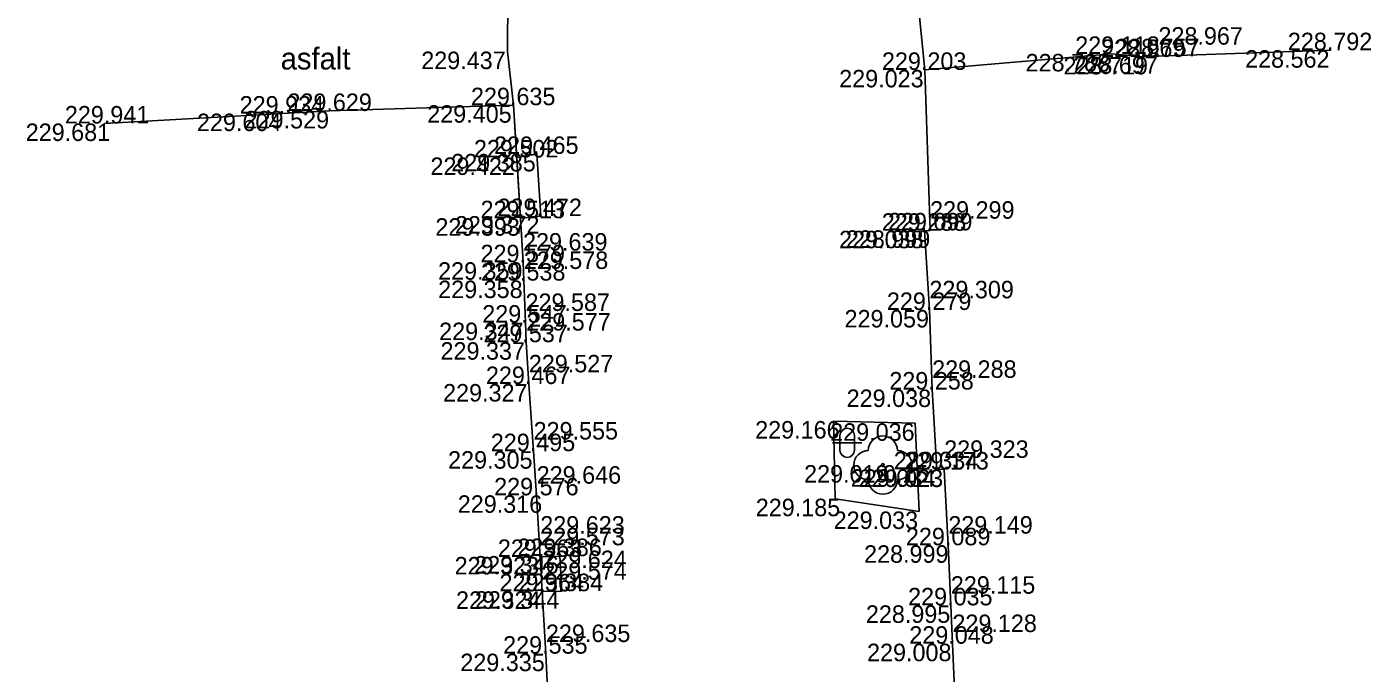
# Model space of a CAD drawing. Extents: x -599516 to -599132, y -1163668 to -1163119.
# Drawn here: x -599435.57 to -599412.49, y -1163416.89 to -1163405.8 of the extents above; entities that cross this region are included whole.
import ezdxf

# ---------------------------------------------------------------- set-up
doc = ezdxf.new("R2010")
doc.units = 0
for name, color, linetype in [('Bod-oznac1', 7, 'Continuous'), ('Bod-oznac2', 7, 'Continuous'), ('Bod-oznac3', 7, 'Continuous'), ('Bod-oznac4', 7, 'Continuous'), ('Bod-vyska1', 7, 'Continuous'), ('Bod-vyska2', 7, 'Continuous'), ('Bod-vyska3', 7, 'Continuous'), ('Bod-vyska4', 7, 'Continuous'), ('Z_cela-hrobu-dolni-linie', 7, 'Continuous'), ('Z_cela-hrobu-horni-linie', 7, 'Continuous'), ('Z_chodnik', 7, 'Continuous'), ('Z_komunikace', 7, 'Continuous'), ('Z_kultury-znacky', 7, 'Continuous'), ('Z_nove-stromy-prumer-kmene', 7, 'Continuous'), ('Z_popis-budov-povrchu', 7, 'Continuous'), ('Z_stromy-nove-vysazene', 7, 'Continuous'), ('Z_zpevnene-plochy', 7, 'Continuous')]:
    doc.layers.add(name, color=color, linetype=linetype)

msp = doc.modelspace()

# ---------------------------------------------------------------- linework, layer by layer
at = {"layer": 'Bod-oznac1'}
for p, q in [((-599427.32, -1163406.221), (-599427.32, -1163406.221)), ((-599416.942, -1163406.261), (-599416.942, -1163406.261)), ((-599416.406, -1163406.313), (-599416.406, -1163406.313)), ((-599416.144, -1163406.302), (-599416.144, -1163406.302)), ((-599413.186, -1163406.197), (-599413.186, -1163406.197)), ((-599420.158, -1163406.535), (-599420.158, -1163406.535)), ((-599431.186, -1163407.285), (-599431.186, -1163407.285)), ((-599430.377, -1163407.24), (-599430.377, -1163407.24)), ((-599427.22, -1163407.141), (-599427.22, -1163407.141)), ((-599434.24, -1163407.455), (-599434.24, -1163407.455)), ((-599426.817, -1163407.977), (-599426.817, -1163407.977)), ((-599427.164, -1163408.038), (-599427.164, -1163408.038)), ((-599427.101, -1163409.081), (-599427.101, -1163409.081)), ((-599426.752, -1163409.044), (-599426.752, -1163409.044)), ((-599420.16, -1163409.296), (-599420.16, -1163409.296)), ((-599420.065, -1163409.289), (-599420.065, -1163409.289)), ((-599427.055, -1163409.836), (-599427.055, -1163409.836)), ((-599427.042, -1163410.151), (-599427.042, -1163410.151)), ((-599420.077, -1163410.655), (-599420.077, -1163410.655)), ((-599427.013, -1163410.872), (-599427.013, -1163410.872)), ((-599427, -1163411.208), (-599427, -1163411.208)), ((-599426.956, -1163411.926), (-599426.956, -1163411.926)), ((-599420.03, -1163412.02), (-599420.03, -1163412.02)), ((-599421.725, -1163412.561), (-599421.725, -1163412.561)), ((-599420.324, -1163412.6), (-599420.324, -1163412.6)), ((-599426.874, -1163413.078), (-599426.874, -1163413.078)), ((-599420.876, -1163413.317), (-599420.876, -1163413.317)), ((-599419.947, -1163413.389), (-599419.947, -1163413.389)), ((-599419.823, -1163413.393), (-599419.823, -1163413.393)), ((-599426.821, -1163413.836), (-599426.821, -1163413.836)), ((-599421.693, -1163413.894), (-599421.693, -1163413.894)), ((-599420.253, -1163414.113), (-599420.253, -1163414.113)), ((-599419.752, -1163414.693), (-599419.752, -1163414.693)), ((-599426.759, -1163414.893), (-599426.759, -1163414.893)), ((-599426.423, -1163414.878), (-599426.423, -1163414.878)), ((-599426.724, -1163415.484), (-599426.724, -1163415.484)), ((-599426.388, -1163415.48), (-599426.388, -1163415.48)), ((-599419.709, -1163415.724), (-599419.709, -1163415.724)), ((-599426.662, -1163416.553), (-599426.662, -1163416.553)), ((-599419.682, -1163416.382), (-599419.682, -1163416.382))]:
    msp.add_line(p, q, dxfattribs=at)
at = {"layer": 'Bod-oznac2'}
for p, q in [((-599416.942, -1163406.261), (-599416.942, -1163406.261)), ((-599416.406, -1163406.313), (-599416.406, -1163406.313)), ((-599416.144, -1163406.302), (-599416.144, -1163406.302)), ((-599413.186, -1163406.197), (-599413.186, -1163406.197)), ((-599420.158, -1163406.535), (-599420.158, -1163406.535)), ((-599431.186, -1163407.285), (-599431.186, -1163407.285)), ((-599430.377, -1163407.24), (-599430.377, -1163407.24)), ((-599427.22, -1163407.141), (-599427.22, -1163407.141)), ((-599434.24, -1163407.455), (-599434.24, -1163407.455)), ((-599426.817, -1163407.977), (-599426.817, -1163407.977)), ((-599427.164, -1163408.038), (-599427.164, -1163408.038)), ((-599427.101, -1163409.081), (-599427.101, -1163409.081)), ((-599426.752, -1163409.044), (-599426.752, -1163409.044)), ((-599420.16, -1163409.296), (-599420.16, -1163409.296)), ((-599420.065, -1163409.289), (-599420.065, -1163409.289)), ((-599427.055, -1163409.836), (-599427.055, -1163409.836)), ((-599427.042, -1163410.151), (-599427.042, -1163410.151)), ((-599420.077, -1163410.655), (-599420.077, -1163410.655)), ((-599427.013, -1163410.872), (-599427.013, -1163410.872)), ((-599427, -1163411.208), (-599427, -1163411.208)), ((-599426.956, -1163411.926), (-599426.956, -1163411.926)), ((-599420.03, -1163412.02), (-599420.03, -1163412.02)), ((-599426.874, -1163413.078), (-599426.874, -1163413.078)), ((-599419.947, -1163413.389), (-599419.947, -1163413.389)), ((-599419.823, -1163413.393), (-599419.823, -1163413.393)), ((-599426.821, -1163413.836), (-599426.821, -1163413.836)), ((-599419.752, -1163414.693), (-599419.752, -1163414.693)), ((-599426.759, -1163414.893), (-599426.759, -1163414.893)), ((-599426.423, -1163414.878), (-599426.423, -1163414.878)), ((-599426.724, -1163415.484), (-599426.724, -1163415.484)), ((-599426.388, -1163415.48), (-599426.388, -1163415.48)), ((-599419.709, -1163415.724), (-599419.709, -1163415.724)), ((-599426.662, -1163416.553), (-599426.662, -1163416.553)), ((-599419.682, -1163416.382), (-599419.682, -1163416.382))]:
    msp.add_line(p, q, dxfattribs=at)
at = {"layer": 'Bod-oznac3'}
for p, q in [((-599416.144, -1163406.302), (-599416.144, -1163406.302)), ((-599420.065, -1163409.289), (-599420.065, -1163409.289)), ((-599427.055, -1163409.836), (-599427.055, -1163409.836)), ((-599427.042, -1163410.151), (-599427.042, -1163410.151)), ((-599420.077, -1163410.655), (-599420.077, -1163410.655)), ((-599427.013, -1163410.872), (-599427.013, -1163410.872)), ((-599427, -1163411.208), (-599427, -1163411.208)), ((-599426.956, -1163411.926), (-599426.956, -1163411.926)), ((-599420.03, -1163412.02), (-599420.03, -1163412.02)), ((-599426.874, -1163413.078), (-599426.874, -1163413.078)), ((-599419.823, -1163413.393), (-599419.823, -1163413.393)), ((-599426.821, -1163413.836), (-599426.821, -1163413.836)), ((-599419.752, -1163414.693), (-599419.752, -1163414.693)), ((-599426.759, -1163414.893), (-599426.759, -1163414.893)), ((-599426.724, -1163415.484), (-599426.724, -1163415.484)), ((-599419.709, -1163415.724), (-599419.709, -1163415.724)), ((-599426.662, -1163416.553), (-599426.662, -1163416.553)), ((-599419.682, -1163416.382), (-599419.682, -1163416.382))]:
    msp.add_line(p, q, dxfattribs=at)
at = {"layer": 'Bod-oznac4'}
for p, q in [((-599426.759, -1163414.893), (-599426.759, -1163414.893)), ((-599426.724, -1163415.484), (-599426.724, -1163415.484))]:
    msp.add_line(p, q, dxfattribs=at)
at = {"layer": 'Z_cela-hrobu-dolni-linie'}
for points in [[(-599427.101, -1163409.081), (-599427.164, -1163408.038)], [(-599426.724, -1163415.484), (-599426.759, -1163414.893)]]:
    msp.add_lwpolyline(points, dxfattribs=at)
at = {"layer": 'Z_cela-hrobu-horni-linie'}
msp.add_line((-599434.24, -1163407.455), (-599431.186, -1163407.285), dxfattribs=at)
for points in [[(-599416.942, -1163406.261), (-599420.158, -1163406.535), (-599420.065, -1163409.289), (-599420.065, -1163409.289)], [(-599413.186, -1163406.197), (-599416.144, -1163406.302), (-599416.144, -1163406.302), (-599416.406, -1163406.313)], [(-599426.598, -1163417.874), (-599426.662, -1163416.553), (-599426.662, -1163416.553), (-599426.724, -1163415.484), (-599426.724, -1163415.484), (-599426.759, -1163414.893), (-599426.759, -1163414.893), (-599426.821, -1163413.836), (-599426.821, -1163413.836), (-599426.874, -1163413.078), (-599426.874, -1163413.078), (-599426.956, -1163411.926), (-599426.956, -1163411.926), (-599427, -1163411.208), (-599427, -1163411.208), (-599427.013, -1163410.872), (-599427.013, -1163410.872), (-599427.042, -1163410.151), (-599427.042, -1163410.151), (-599427.055, -1163409.836), (-599427.055, -1163409.836), (-599427.22, -1163407.141), (-599430.377, -1163407.24)], [(-599419.417, -1163421.16), (-599419.5, -1163420.08), (-599419.5, -1163420.08), (-599419.637, -1163417.42), (-599419.637, -1163417.42), (-599419.682, -1163416.382), (-599419.682, -1163416.382), (-599419.709, -1163415.724), (-599419.709, -1163415.724), (-599419.752, -1163414.693), (-599419.752, -1163414.693), (-599419.823, -1163413.393), (-599419.823, -1163413.393), (-599419.947, -1163413.389), (-599420.03, -1163412.02), (-599420.03, -1163412.02), (-599420.077, -1163410.655), (-599420.077, -1163410.655), (-599420.16, -1163409.296), (-599420.065, -1163409.289)]]:
    msp.add_lwpolyline(points, dxfattribs=at)
at = {"layer": 'Z_chodnik'}
for p, q in [((-599416.942, -1163406.261), (-599420.158, -1163406.535)), ((-599430.377, -1163407.24), (-599427.22, -1163407.141))]:
    msp.add_line(p, q, dxfattribs=at)
for points in [[(-599416.942, -1163406.261), (-599416.406, -1163406.313), (-599416.144, -1163406.302), (-599413.186, -1163406.197)], [(-599434.24, -1163407.455), (-599431.186, -1163407.285), (-599430.377, -1163407.24)]]:
    msp.add_lwpolyline(points, dxfattribs=at)
at = {"layer": 'Z_komunikace'}
for p, q in [((-599420.326, -1163404.839), (-599420.158, -1163406.535)), ((-599427.315, -1163405.064), (-599427.32, -1163406.221)), ((-599421.725, -1163412.561), (-599420.324, -1163412.6))]:
    msp.add_line(p, q, dxfattribs=at)
for points in [[(-599427.22, -1163407.141), (-599427.32, -1163406.221)], [(-599419.032, -1163428.224), (-599419.103, -1163427.266), (-599419.302, -1163427.289), (-599419.337, -1163426.449), (-599419.163, -1163426.448), (-599419.231, -1163425.515), (-599419.359, -1163422.88), (-599419.406, -1163421.791), (-599419.417, -1163421.16), (-599419.5, -1163420.08), (-599419.637, -1163417.42), (-599419.682, -1163416.382), (-599419.709, -1163415.724), (-599419.752, -1163414.693), (-599419.823, -1163413.393), (-599419.947, -1163413.389), (-599420.03, -1163412.02), (-599420.077, -1163410.655), (-599420.16, -1163409.296), (-599420.065, -1163409.289), (-599420.158, -1163406.535)], [(-599426.598, -1163417.874), (-599426.662, -1163416.553), (-599426.724, -1163415.484), (-599426.388, -1163415.48), (-599426.423, -1163414.878), (-599426.759, -1163414.893), (-599426.821, -1163413.836), (-599426.874, -1163413.078), (-599426.956, -1163411.926), (-599427, -1163411.208), (-599427.013, -1163410.872), (-599427.042, -1163410.151), (-599427.055, -1163409.836), (-599427.101, -1163409.081), (-599426.752, -1163409.044), (-599426.817, -1163407.977), (-599427.164, -1163408.038), (-599427.22, -1163407.141)], [(-599421.725, -1163412.561), (-599421.693, -1163413.894), (-599420.253, -1163414.113), (-599420.324, -1163412.6)]]:
    msp.add_lwpolyline(points, dxfattribs=at)
at = {"layer": 'Z_kultury-znacky'}
for p, q in [((-599421.614, -1163412.81), (-599421.614, -1163413.06)), ((-599421.364, -1163412.81), (-599421.364, -1163413.06)), ((-599421.739, -1163412.935), (-599421.239, -1163412.935))]:
    msp.add_line(p, q, dxfattribs=at)
for centre, start, end in [((-599421.489, -1163412.811), 0, 180), ((-599421.489, -1163413.061), 180, 0)]:
    msp.add_arc(centre, 0.125, start, end, dxfattribs=at)
at = {"layer": 'Z_stromy-nove-vysazene'}
msp.add_circle((-599420.876, -1163413.317), 0.025, dxfattribs=at)
for centre, start, end in [((-599420.876, -1163413.067), 0, 180), ((-599421.126, -1163413.317), 90, 270), ((-599420.626, -1163413.317), 270, 90), ((-599420.876, -1163413.567), 180, 0)]:
    msp.add_arc(centre, 0.25, start, end, dxfattribs=at)
at = {"layer": 'Z_zpevnene-plochy'}
for points in [[(-599427.101, -1163409.081), (-599426.752, -1163409.044), (-599426.817, -1163407.977), (-599427.164, -1163408.038)], [(-599426.724, -1163415.484), (-599426.388, -1163415.48), (-599426.423, -1163414.878), (-599426.759, -1163414.893)]]:
    msp.add_lwpolyline(points, dxfattribs=at)

# ---------------------------------------------------------------- texts
at = {"layer": 'Bod-vyska1'}
for s, p in [('229.437', (-599428.803, -1163406.521)), ('228.788', (-599418.425, -1163406.561)), ('228.719', (-599417.774, -1163406.613)), ('228.697', (-599417.605, -1163406.602)), ('228.562', (-599414.656, -1163406.497)), ('229.023', (-599421.626, -1163406.835)), ('229.604', (-599432.654, -1163407.585)), ('229.529', (-599431.836, -1163407.54)), ('229.405', (-599428.7, -1163407.441)), ('229.681', (-599435.595, -1163407.755)), ('229.385', (-599428.287, -1163408.277)), ('229.422', (-599428.645, -1163408.338)), ('229.393', (-599428.56, -1163409.381)), ('229.372', (-599428.224, -1163409.344)), ('229.038', (-599421.628, -1163409.596)), ('228.999', (-599421.512, -1163409.589)), ('229.359', (-599428.514, -1163410.136)), ('229.358', (-599428.512, -1163410.451)), ('229.059', (-599421.534, -1163410.955)), ('229.347', (-599428.496, -1163411.172)), ('229.337', (-599428.472, -1163411.508)), ('229.327', (-599428.428, -1163412.226)), ('229.038', (-599421.498, -1163412.32)), ('229.166', (-599423.069, -1163412.861)), ('229.036', (-599421.781, -1163412.9)), ('229.305', (-599428.342, -1163413.378)), ('229.019', (-599422.229, -1163413.617)), ('229.034', (-599421.427, -1163413.689)), ('229.023', (-599421.291, -1163413.693)), ('229.316', (-599428.176, -1163414.136)), ('229.185', (-599423.059, -1163414.194)), ('229.033', (-599421.721, -1163414.413)), ('228.999', (-599421.199, -1163414.993)), ('229.323', (-599428.229, -1163415.193)), ('229.346', (-599427.893, -1163415.178)), ('229.324', (-599428.206, -1163415.784)), ('229.344', (-599427.881, -1163415.78)), ('228.995', (-599421.168, -1163416.024)), ('229.335', (-599428.132, -1163416.853)), ('229.008', (-599421.148, -1163416.682))]:
    msp.add_text(s, height=0.3, dxfattribs=at).set_placement(p)
at = {"layer": 'Bod-vyska2'}
for s, p in [('228.792', (-599413.922, -1163406.197)), ('229.118', (-599417.573, -1163406.261)), ('228.969', (-599417.13, -1163406.313)), ('228.757', (-599416.887, -1163406.302)), ('229.203', (-599420.892, -1163406.535)), ('229.635', (-599427.949, -1163407.141)), ('229.934', (-599431.921, -1163407.285)), ('229.629', (-599431.101, -1163407.24)), ('229.941', (-599434.923, -1163407.455)), ('229.502', (-599427.898, -1163408.038)), ('229.465', (-599427.552, -1163407.977)), ('229.513', (-599427.784, -1163409.081)), ('229.472', (-599427.494, -1163409.044)), ('229.288', (-599420.895, -1163409.296)), ('229.099', (-599420.788, -1163409.289)), ('229.579', (-599427.785, -1163409.836)), ('229.538', (-599427.777, -1163410.151)), ('229.279', (-599420.807, -1163410.655)), ('229.547', (-599427.755, -1163410.872)), ('229.537', (-599427.736, -1163411.208)), ('229.467', (-599427.692, -1163411.926)), ('229.258', (-599420.765, -1163412.02)), ('229.495', (-599427.609, -1163413.078)), ('229.334', (-599420.688, -1163413.389)), ('229.173', (-599420.507, -1163413.393)), ('229.576', (-599427.551, -1163413.836)), ('229.089', (-599420.48, -1163414.693)), ('229.363', (-599427.488, -1163414.893)), ('229.386', (-599427.152, -1163414.878)), ('229.364', (-599427.459, -1163415.484)), ('229.384', (-599427.129, -1163415.48)), ('229.035', (-599420.443, -1163415.724)), ('229.048', (-599420.422, -1163416.382)), ('229.535', (-599427.397, -1163416.553))]:
    msp.add_text(s, height=0.3, dxfattribs=at).set_placement(p)
at = {"layer": 'Bod-vyska3'}
for s, p in [('228.967', (-599416.144, -1163406.102)), ('229.299', (-599420.065, -1163409.089)), ('229.639', (-599427.055, -1163409.636)), ('229.578', (-599427.042, -1163409.951)), ('229.309', (-599420.077, -1163410.455)), ('229.587', (-599427.013, -1163410.672)), ('229.577', (-599427, -1163411.008)), ('229.527', (-599426.956, -1163411.726)), ('229.288', (-599420.03, -1163411.82)), ('229.555', (-599426.874, -1163412.878)), ('229.323', (-599419.823, -1163413.193)), ('229.646', (-599426.821, -1163413.636)), ('229.149', (-599419.752, -1163414.493)), ('229.573', (-599426.759, -1163414.693)), ('229.574', (-599426.724, -1163415.284)), ('229.115', (-599419.709, -1163415.524)), ('229.635', (-599426.662, -1163416.353)), ('229.128', (-599419.682, -1163416.182))]:
    msp.add_text(s, height=0.3, dxfattribs=at).set_placement(p)
at = {"layer": 'Bod-vyska4'}
for s, p in [('229.623', (-599426.759, -1163414.493)), ('229.624', (-599426.724, -1163415.084))]:
    msp.add_text(s, height=0.3, dxfattribs=at).set_placement(p)
at = {"layer": 'Z_nove-stromy-prumer-kmene'}
msp.add_text('0.15', height=0.3, dxfattribs=at).set_placement((-599420.876, -1163413.617))
at = {"layer": 'Z_popis-budov-povrchu'}
msp.add_text('asfalt', height=0.375, dxfattribs=at).set_placement((-599431.217, -1163406.528))

doc.saveas('drawing.dxf')
